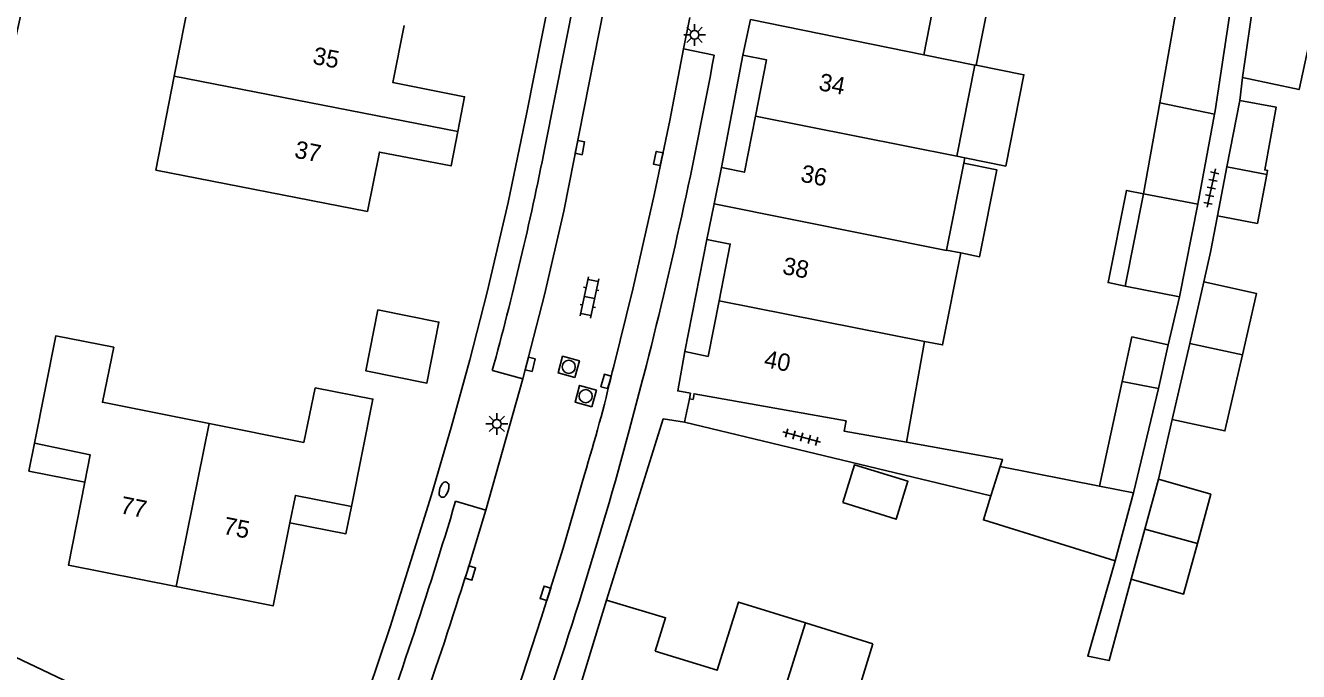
# Model space of a CAD drawing. Extents: x 128000 to 131008, y 398996 to 402500.
# Drawn here: x 128201.6 to 128274.7, y 400223.3 to 400260.4 of the extents above; entities that cross this region are included whole.
import ezdxf

# ---------------------------------------------------------------- set-up
doc = ezdxf.new("R2010")
doc.units = 0
for name, color, linetype in [('gg-afsc-erfafscheiding', 7, 'Continuous'), ('gg-afsc-muur', 7, 'Continuous'), ('gg-anno-huisnummerreeks BGT', 7, 'Continuous'), ('gg-bbg-bijgebouw', 7, 'Continuous'), ('gg-bbg-gedigitaliseerde bebouwing', 7, 'Continuous'), ('gg-bbg-gedigitaliseerde bijgebouw', 7, 'Continuous'), ('gg-bbg-hoofdgebouw', 7, 'Continuous'), ('gg-bbg-luifel en loopbrug', 7, 'Continuous'), ('gg-bbg-tussenscheiding', 7, 'Continuous'), ('gg-knt-verharding', 7, 'Continuous'), ('gg-knt-verharding nz', 7, 'Continuous'), ('gg-kntw-beschoeiing', 7, 'Continuous'), ('gt-symb-brandkraan', 7, 'Continuous'), ('gt-symb-klinker verharding', 7, 'Continuous'), ('gt-symb-kolk', 7, 'Continuous'), ('gt-symb-lichtmast', 7, 'Continuous'), ('gt-symb-rioolschacht', 7, 'Continuous'), ('gt-symb-tegel verharding', 7, 'Continuous')]:
    doc.layers.add(name, color=color, linetype=linetype)

# ---------------------------------------------------------------- blocks, each defined once
blk = doc.blocks.new('gt0-TEG1')
at = {"layer": 'gt-symb-tegel verharding'}
for p, q in [((-1.125, 0), (1.125, 0)), ((-0.9, -0.25), (-0.9, 0.25)), ((-0.45, -0.25), (-0.45, 0.25)), ((0, -0.25), (0, 0.25)), ((0.45, -0.25), (0.45, 0.25)), ((0.9, -0.25), (0.9, 0.25))]:
    blk.add_line(p, q, dxfattribs=at)
blk = doc.blocks.new('gt0-KOLK')
at = {"layer": 'gt-symb-kolk'}
blk.add_lwpolyline([(0, 0), (0.375, 0), (0.375, 0.4), (-0.375, 0.4), (-0.375, 0), (0, 0)], dxfattribs=at)
blk = doc.blocks.new('gt0-LMAST')
at = {"layer": 'gt-symb-lichtmast'}
for p, q in [((-0.182, 0.173), (-0.447, 0.438)), ((-0.005, 0.246), (-0.005, 0.621)), ((0.172, 0.173), (0.437, 0.438)), ((-0.255, -0.004), (-0.63, -0.004)), ((-0.182, -0.181), (-0.447, -0.446)), ((-0.005, -0.254), (-0.005, -0.629)), ((0.437, -0.446), (0.172, -0.181)), ((0.245, -0.004), (0.62, -0.004))]:
    blk.add_line(p, q, dxfattribs=at)
blk.add_circle((-0.005, -0.004), 0.25, dxfattribs=at)
blk = doc.blocks.new('gt0-BR')
at = {"layer": 'gt-symb-brandkraan'}
for centre, radius, start, end in [((-0.244, 0), 0.206, 107.56694, 252.43307), ((0.599, -2.664), 3, 106.89205, 107.56694), ((0, -0.691), 0.938, 73.10799, 106.89205), ((-0.599, -2.664), 3, 72.43309, 73.10799), ((0.244, 0), 0.206, 287.56695, 72.43309), ((0.599, 2.664), 3, 252.43307, 253.10797), ((0, 0.691), 0.938, 253.10797, 286.89206), ((-0.599, 2.664), 3, 286.89206, 287.56695)]:
    blk.add_arc(centre, radius, start, end, dxfattribs=at)
blk = doc.blocks.new('gt0-RS')
at = {"layer": 'gt-symb-rioolschacht'}
blk.add_lwpolyline([(-0.5, -0.5), (0.5, -0.5), (0.5, 0.5), (-0.5, 0.5)], close=True, dxfattribs=at)
blk.add_circle((0, 0), 0.375, dxfattribs=at)
blk = doc.blocks.new('gt0-KL1')
at = {"layer": 'gt-symb-klinker verharding'}
for p, q in [((-1.15, 0.3), (1.15, 0.3)), ((-1, -0.3), (-1, 0.3)), ((-0.5, 0.3), (-0.5, 0.45)), ((0, -0.3), (0, 0.3)), ((0.5, 0.3), (0.5, 0.45)), ((1, -0.3), (1, 0.3)), ((-1.15, -0.3), (1.15, -0.3)), ((-0.5, -0.45), (-0.5, -0.3)), ((0.5, -0.45), (0.5, -0.3))]:
    blk.add_line(p, q, dxfattribs=at)

msp = doc.modelspace()

# ---------------------------------------------------------------- linework, layer by layer
at = {"layer": 'gg-afsc-erfafscheiding'}
for p, q in [((128271.521, 400257.441), (128271.367, 400256.109)), ((128267.253, 400242.06), (128267.897, 400244.815)), ((128234.965, 400227.377), (128238.225, 400237.815)), ((128257.061, 400233.382), (128239.448, 400237.608)), ((128266.681, 400234.336), (128267.485, 400237.77))]:
    msp.add_line(p, q, dxfattribs=at)
for points in [[(128270.08, 400249.485), (128269.681, 400247.384), (128269.3, 400245.681)], [(128264.192, 400229.639), (128262.625, 400224.166), (128263.854, 400223.908), (128265.123, 400228.588)]]:
    msp.add_lwpolyline(points, dxfattribs=at)
at = {"layer": 'gg-afsc-muur'}
for p, q in [((128239.732, 400238.958), (128239.448, 400237.608)), ((128239.448, 400237.608), (128238.225, 400237.815))]:
    msp.add_line(p, q, dxfattribs=at)
msp.add_lwpolyline([(128252.208, 400236.46), (128257.72, 400235.471), (128257.59, 400235.059)], dxfattribs=at)
at = {"layer": 'gg-bbg-bijgebouw'}
for p, q in [((128272.322, 400262.952), (128271.521, 400257.441)), ((128271.367, 400256.109), (128270.627, 400252.302)), ((128270.627, 400252.302), (128270.08, 400249.485))]:
    msp.add_line(p, q, dxfattribs=at)
at = {"layer": 'gg-bbg-gedigitaliseerde bebouwing'}
for p, q in [((128253.197, 400258.736), (128254.257, 400264.09)), ((128210.112, 400257.508), (128211.155, 400262.823)), ((128253.197, 400258.736), (128256.14, 400258.153)), ((128256.14, 400258.153), (128255.1, 400252.903)), ((128255.559, 400252.809), (128255.1, 400252.903)), ((128255.5, 400252.51), (128255.559, 400252.809)), ((128254.508, 400247.506), (128255.5, 400252.51)), ((128255.322, 400247.346), (128254.508, 400247.506)), ((128253.239, 400242.261), (128252.208, 400236.46))]:
    msp.add_line(p, q, dxfattribs=at)
for points in [[(128221.22, 400249.72), (128209.052, 400252.108), (128210.112, 400257.508)], [(128253.239, 400242.261), (128254.28, 400242.056), (128255.322, 400247.346)], [(128206.635, 400241.922), (128205.981, 400238.76), (128212.108, 400237.534)], [(128212.108, 400237.534), (128217.55, 400236.446), (128218.218, 400239.596)], [(128250.275, 400224.863), (128249.059, 400220.935), (128252.774, 400219.788)]]:
    msp.add_lwpolyline(points, dxfattribs=at)
at = {"layer": 'gg-bbg-gedigitaliseerde bijgebouw'}
for p, q in [((128266.762, 400255.973), (128267.734, 400261.422)), ((128265.829, 400250.742), (128266.762, 400255.973)), ((128268.949, 400250.144), (128269.914, 400255.327)), ((128265.829, 400250.742), (128264.782, 400245.438)), ((128267.897, 400244.815), (128268.949, 400250.144)), ((128264.782, 400245.438), (128267.897, 400244.815)), ((128269.3, 400245.681), (128268.487, 400242.14)), ((128267.253, 400242.06), (128266.692, 400239.555)), ((128268.487, 400242.14), (128267.485, 400237.77)), ((128264.602, 400239.947), (128263.29, 400233.941)), ((128266.692, 400239.555), (128265.249, 400233.557)), ((128257.061, 400233.382), (128257.59, 400235.059)), ((128257.59, 400235.059), (128263.29, 400233.941)), ((128266.681, 400234.336), (128265.902, 400231.462)), ((128265.249, 400233.557), (128264.192, 400229.639)), ((128265.902, 400231.462), (128265.123, 400228.588))]:
    msp.add_line(p, q, dxfattribs=at)
for points in [[(128275.148, 400262.33), (128275.937, 400262.157), (128274.77, 400256.741), (128271.521, 400257.441)], [(128269.914, 400255.327), (128269.95, 400255.52), (128270.778, 400260.988)], [(128272.914, 400251.852), (128272.959, 400252.088), (128272.796, 400252.12), (128273.446, 400255.736), (128271.367, 400256.109)], [(128272.914, 400251.852), (128272.381, 400249.047), (128270.08, 400249.485)], [(128269.3, 400245.681), (128272.323, 400245.021), (128271.511, 400241.479)], [(128221.819, 400244.069), (128225.329, 400243.375), (128224.636, 400239.865), (128221.126, 400240.558), (128221.819, 400244.069)], [(128264.602, 400239.947), (128265.163, 400242.516), (128267.253, 400242.06)], [(128271.511, 400241.479), (128270.509, 400237.109), (128267.485, 400237.77)], [(128248.542, 400232.986), (128249.219, 400235.167), (128252.281, 400234.216), (128251.603, 400232.035), (128248.542, 400232.986)], [(128268.926, 400230.643), (128269.694, 400233.473), (128266.681, 400234.336)], [(128264.192, 400229.639), (128256.621, 400231.991), (128257.061, 400233.382)], [(128265.123, 400228.588), (128268.133, 400227.726), (128268.926, 400230.643)]]:
    msp.add_lwpolyline(points, dxfattribs=at)
at = {"layer": 'gg-bbg-hoofdgebouw'}
for p, q in [((128242.803, 400258.724), (128243.234, 400260.768)), ((128241.142, 400250.167), (128241.574, 400252.26)), ((128240.72, 400248.122), (128241.142, 400250.167)), ((128239.79, 400239.283), (128239.732, 400238.958)), ((128232.768, 400220.263), (128234.965, 400227.377)), ((128246.393, 400226.069), (128250.275, 400224.863))]:
    msp.add_line(p, q, dxfattribs=at)
for points in [[(128226.411, 400254.328), (128226.799, 400256.328), (128222.675, 400257.151), (128223.321, 400260.429)], [(128242.803, 400258.724), (128244.161, 400258.442), (128243.522, 400255.205)], [(128243.522, 400255.205), (128242.888, 400251.991), (128241.574, 400252.26)], [(128221.22, 400249.72), (128221.903, 400253.144), (128226.026, 400252.347), (128226.411, 400254.328)], [(128240.72, 400248.122), (128242.073, 400247.86), (128241.429, 400244.591)], [(128241.429, 400244.591), (128240.8, 400241.394), (128239.458, 400241.679)], [(128206.635, 400241.922), (128203.294, 400242.576), (128202.068, 400236.41)], [(128239.458, 400241.679), (128239.052, 400239.415), (128239.79, 400239.283)], [(128220.292, 400232.766), (128221.529, 400238.942), (128218.218, 400239.596)], [(128252.208, 400236.46), (128248.624, 400237.097), (128248.729, 400237.688), (128239.997, 400239.246), (128239.939, 400238.921), (128239.732, 400238.958)], [(128202.068, 400236.41), (128205.27, 400235.74), (128204.962, 400234.17)], [(128204.962, 400234.17), (128204.028, 400229.399), (128210.215, 400228.163)], [(128216.756, 400231.832), (128217.073, 400233.4), (128220.292, 400232.766)], [(128210.215, 400228.163), (128215.791, 400227.049), (128216.756, 400231.832)], [(128234.965, 400227.377), (128238.357, 400226.364), (128237.764, 400224.455)], [(128237.764, 400224.455), (128241.324, 400223.35), (128242.54, 400227.265), (128246.393, 400226.069)]]:
    msp.add_lwpolyline(points, dxfattribs=at)
at = {"layer": 'gg-bbg-luifel en loopbrug'}
for p in [(128257.276, 400263.494), (128256.14, 400258.153)]:
    msp.add_line(p, (128256.216, 400258.138), dxfattribs=at)
for points in [[(128256.216, 400258.138), (128258.949, 400257.596), (128257.909, 400252.344), (128255.559, 400252.809)], [(128255.5, 400252.51), (128257.392, 400252.135), (128256.401, 400247.132), (128255.322, 400247.346)], [(128265.829, 400250.742), (128264.848, 400250.938), (128263.788, 400245.637), (128264.782, 400245.438)], [(128204.962, 400234.17), (128201.751, 400234.802), (128202.068, 400236.41)], [(128220.292, 400232.766), (128219.983, 400231.196), (128216.756, 400231.832)]]:
    msp.add_lwpolyline(points, dxfattribs=at)
at = {"layer": 'gg-bbg-tussenscheiding'}
for p, q in [((128243.234, 400260.768), (128253.197, 400258.736)), ((128210.112, 400257.508), (128226.411, 400254.328)), ((128266.762, 400255.973), (128269.914, 400255.327)), ((128243.522, 400255.205), (128255.1, 400252.903)), ((128272.914, 400251.852), (128270.627, 400252.302)), ((128265.829, 400250.742), (128268.949, 400250.144)), ((128241.429, 400244.591), (128253.239, 400242.261)), ((128268.487, 400242.14), (128271.511, 400241.479)), ((128264.602, 400239.947), (128266.692, 400239.555)), ((128210.215, 400228.163), (128212.108, 400237.534)), ((128263.29, 400233.941), (128265.249, 400233.557)), ((128265.902, 400231.462), (128268.926, 400230.643)), ((128246.393, 400226.069), (128241.316, 400209.809))]:
    msp.add_line(p, q, dxfattribs=at)
msp.add_lwpolyline([(128241.142, 400250.167), (128254.506, 400247.494), (128254.508, 400247.506)], dxfattribs=at)
at = {"layer": 'gg-knt-verharding'}
for p, q in [((128234.836, 400270.64), (128231.418, 400253.395)), ((128239.379, 400259.082), (128239.75, 400260.878)), ((128239.379, 400259.082), (128241.148, 400258.715)), ((128242.803, 400258.724), (128241.574, 400252.26)), ((128240.72, 400248.122), (128239.458, 400241.679)), ((128228.396, 400240.587), (128230.148, 400240.112)), ((128230.148, 400240.112), (128228.025, 400232.561)), ((128228.025, 400232.561), (128226.283, 400233.07))]:
    msp.add_line(p, q, dxfattribs=at)
for points in [[(128218.777, 400215.433), (128220.06, 400218.774), (128221.274, 400222.139), (128222.515, 400225.847), (128224.893, 400233.436), (128226.035, 400237.314), (128227.101, 400241.19), (128228.094, 400245.086), (128229.297, 400250.24), (128230.388, 400255.419), (128233.453, 400270.906)], [(128235.472, 400234.247), (128236.264, 400237.145), (128237.026, 400240.049), (128237.106, 400240.316)], [(128198.181, 400225.426), (128209.238, 400220.176), (128212.253, 400218.677)]]:
    msp.add_lwpolyline(points, dxfattribs=at)
for centre, radius, start, end in [((127968.036, 400309.07), 277.715, 345.66616, 349.55334), ((128051.608, 400289.06), 183.312, 344.66705, 348.7811), ((127957.434, 400313.829), 289.203, 339.82976, 344.02738), ((127994.646, 400301.857), 241.635, 339.46919, 343.46068), ((127730.714, 399227.958), 1091.432, 64.113912, 66.606226)]:
    msp.add_arc(centre, radius, start, end, dxfattribs=at)
at = {"layer": 'gg-knt-verharding nz'}
msp.add_line((128235.293, 400240.517), (128235.358, 400240.757), dxfattribs=at)
for points in [[(128230.148, 400240.112), (128231.403, 400244.946), (128232.512, 400249.749), (128236.555, 400270.251)], [(128239.379, 400259.082), (128238.594, 400254.963), (128237.718, 400250.759), (128236.488, 400245.342), (128235.358, 400240.757)], [(128227.246, 400214.752), (128230.133, 400223.048), (128231.212, 400226.352), (128232.464, 400230.371), (128233.692, 400234.609)]]:
    msp.add_lwpolyline(points, dxfattribs=at)
for centre, radius, start, end in [((128148.978, 400260.736), 88.651, 342.85921, 346.81609), ((127994.172, 400301.987), 243.941, 339.47734, 343.46489)]:
    msp.add_arc(centre, radius, start, end, dxfattribs=at)
at = {"layer": 'gg-kntw-beschoeiing'}
msp.add_arc((126674.287, 400607.52), 1565.82, 346.801383, 349.082666, dxfattribs=at)

# ---------------------------------------------------------------- block references
at = {"layer": 'gt-symb-brandkraan', "rotation": 71.82278220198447}
msp.add_blockref('gt0-BR', (128225.62, 400233.737), dxfattribs=at)
at = {"layer": 'gt-symb-klinker verharding', "rotation": 77.99329169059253}
msp.add_blockref('gt0-KL1', (128233.981, 400244.786), dxfattribs=at)
at = {"layer": 'gt-symb-kolk'}
for p, rotation in [((128233.234, 400253.443), -101.36374022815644), ((128238.129, 400252.734), 77.7547674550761), ((128230.378, 400240.99), -103.82877152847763), ((128235.123, 400239.903), 74.33506140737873), ((128226.944, 400229.002), -106.55393560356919), ((128231.639, 400227.713), 72.23626595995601)]:
    msp.add_blockref('gt0-KOLK', p, dxfattribs=dict(at, rotation=rotation))
at = {"layer": 'gt-symb-lichtmast'}
for p in [(128240.029, 400259.888), (128228.658, 400237.515)]:
    msp.add_blockref('gt0-LMAST', p, dxfattribs=at)
at = {"layer": 'gt-symb-rioolschacht', "rotation": 74.93810545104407}
for p in [(128232.789, 400240.796), (128233.761, 400239.111)]:
    msp.add_blockref('gt0-RS', p, dxfattribs=at)
at = {"layer": 'gt-symb-tegel verharding'}
for p, rotation in [((128269.731, 400251.078), 77.70114483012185), ((128246.179, 400236.756), 164.5188140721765)]:
    msp.add_blockref('gt0-TEG1', p, dxfattribs=dict(at, rotation=rotation))

# ---------------------------------------------------------------- texts
at = {"layer": 'gg-anno-huisnummerreeks BGT'}
for s, rotation, p in [('35', 348.9, (128218.019, 400258.232)), ('34', 348.8, (128247.106, 400256.717)), ('37', 348.7, (128216.971, 400252.838)), ('36', 348.8, (128246.068, 400251.456)), ('38', 348.9, (128245.021, 400246.149)), ('40', 348.9, (128243.966, 400240.791)), ('77', 348.7, (128206.953, 400232.384)), ('75', 348.7, (128212.874, 400231.201))]:
    msp.add_text(s, height=1, rotation=rotation, dxfattribs=at).set_placement(p)

doc.saveas('drawing.dxf')
